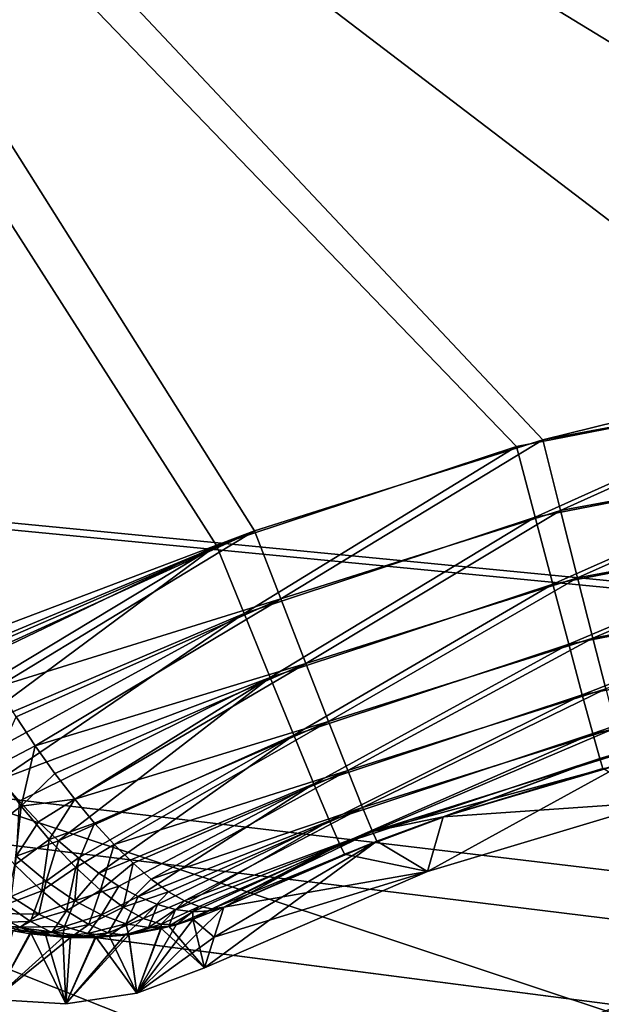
# Model space of a CAD drawing. Header units: metres. Extents: x -109 to 109, y -63 to 140.
# Tile 303 of 480: x 31 to 36, y 21 to 30. Entities that reach past the tile are written whole.
import ezdxf

# ---------------------------------------------------------------- set-up
doc = ezdxf.new("R2010")
doc.units = ezdxf.units.M
doc.layers.add('solid_502308_SW0001', color=7, linetype='CONTINUOUS')

msp = doc.modelspace()

# ---------------------------------------------------------------- linework, layer by layer
at = {"layer": 'solid_502308_SW0001'}
for points in [[(25.965277, 36.031166, -14.762904), (38.139091, 26.750935, -14.524508), (40.900002, 26.927425, -14.529041)], [(25.965277, 36.031166, -14.762904), (40.900002, 26.927425, -14.529041), (58.095352, 27.131264, -14.534278)], [(25.965277, 36.031166, -14.762904), (35.420406, 26.223654, -14.510962), (38.139091, 26.750935, -14.524508)], [(25.965277, 36.031166, -14.762904), (32.79147, 25.354368, -14.488631), (35.420406, 26.223654, -14.510962)], [(25.965277, 36.031166, -14.762904), (30.301233, 24.160757, -14.45797), (32.79147, 25.354368, -14.488631)], [(25.965277, 36.031166, -14.762904), (58.095352, 27.131264, -14.534278), (58.184044, 28.16522, -14.560839)], [(25.965277, 36.031166, -14.762904), (58.184044, 28.16522, -14.560839), (58.452641, 29.177874, -14.586852)], [(25.965277, 36.031166, -14.762904), (58.452641, 29.177874, -14.586852), (58.894405, 30.130213, -14.611317)], [(26.474442, 36.031166, 14.762904), (63.055092, 33.043591, 14.686157), (35.650013, 26.282286, 14.512468)], [(26.474442, 36.031166, 14.762904), (35.650013, 26.282286, 14.512468), (33.122288, 25.484604, 14.491978)], [(30.644142, 24.544876, 14.467837), (26.474442, 36.031166, 14.762904), (33.122288, 25.484604, 14.491978)], [(69.468643, 21.833605, 17.799309), (76.5, 35.943851, 18.161783), (-76.5, 35.943851, 18.161783)], [(67.435486, 21.949877, 17.802296), (69.468643, 21.833605, 17.799309), (-76.5, 35.943851, 18.161783)], [(40.900002, 21.949877, 17.802296), (67.435486, 21.949877, 17.802296), (-76.5, 35.943851, 18.161783)], [(38.606739, 21.79129, 17.798223), (40.900002, 21.949877, 17.802296), (-76.5, 35.943851, 18.161783)], [(36.353371, 21.317671, 17.786057), (38.606739, 21.79129, 17.798223), (-76.5, 35.943851, 18.161783)], [(34.18816, 20.53858, 17.766043), (36.353371, 21.317671, 17.786057), (-76.5, 35.943851, 18.161783)], [(31.215277, 20.53858, 17.766043), (34.18816, 20.53858, 17.766043), (-76.5, 35.943851, 18.161783)], [(28.242392, 20.53858, 17.766043), (31.215277, 20.53858, 17.766043), (-76.5, 35.943851, 18.161783)], [(10.498093, 29.799944, -18.003954), (10.402818, 31.42528, -18.045708), (76.5, 35.943851, -18.161783)], [(10.498093, 29.799944, -18.003954), (76.5, 35.943851, -18.161783), (36.203686, 21.274466, -17.784946)], [(35.650013, 26.282286, 14.512468), (63.055092, 33.043591, 14.686157), (38.256649, 26.765697, 14.524887)], [(10.498093, 29.799944, -18.003954), (31.885952, 19.301708, -17.734268), (29.981936, 17.875446, -17.69763)], [(10.498093, 29.799944, -18.003954), (33.974335, 20.442665, -17.763578), (31.885952, 19.301708, -17.734268)], [(10.498093, 29.799944, -18.003954), (36.203686, 21.274466, -17.784946), (33.974335, 20.442665, -17.763578)], [(35.805622, 25.660881, 14.426861), (35.650013, 26.282286, 14.512468), (38.256649, 26.765697, 14.524887)], [(35.805622, 25.660881, 14.426861), (38.256649, 26.765697, 14.524887), (38.335083, 26.130198, 14.438971)], [(35.582825, 25.603966, -14.425394), (38.139091, 26.750935, -14.524508), (35.420406, 26.223654, -14.510962)], [(35.582825, 25.603966, -14.425394), (38.221016, 26.115871, -14.438602), (38.139091, 26.750935, -14.524508)], [(35.650013, 26.282286, 14.512468), (33.352859, 24.886425, 14.406878), (33.122288, 25.484604, 14.491978)], [(35.805622, 25.660881, 14.426861), (33.352859, 24.886425, 14.406878), (35.650013, 26.282286, 14.512468)], [(33.031864, 24.759993, -14.403618), (35.420406, 26.223654, -14.510962), (32.79147, 25.354368, -14.488631)], [(33.031864, 24.759993, -14.403618), (35.582825, 25.603966, -14.425394), (35.420406, 26.223654, -14.510962)], [(35.582825, 25.603966, -14.425394), (35.737709, 25.016596, -14.204597), (38.221016, 26.115871, -14.438602)], [(35.737709, 25.016596, -14.204597), (38.299026, 25.513815, -14.217594), (38.221016, 26.115871, -14.438602)], [(35.954006, 25.071877, 14.20604), (35.805622, 25.660881, 14.426861), (38.335083, 26.130198, 14.438971)], [(35.954006, 25.071877, 14.20604), (38.335083, 26.130198, 14.438971), (38.409771, 25.527731, 14.217957)], [(35.805622, 25.660881, 14.426861), (33.572811, 24.319656, 14.186378), (33.352859, 24.886425, 14.406878)], [(35.954006, 25.071877, 14.20604), (33.572811, 24.319656, 14.186378), (35.805622, 25.660881, 14.426861)], [(33.031864, 24.759993, -14.403618), (33.261189, 24.196856, -14.183168), (35.582825, 25.603966, -14.425394)], [(33.261189, 24.196856, -14.183168), (35.737709, 25.016596, -14.204597), (35.582825, 25.603966, -14.425394)], [(30.677198, 24.464802, 14.46578), (30.644142, 24.544876, 14.467837), (33.122288, 25.484604, 14.491978)], [(30.677198, 24.464802, 14.46578), (33.122288, 25.484604, 14.491978), (30.693701, 24.43095, 14.464911)], [(30.693701, 24.43095, 14.464911), (33.122288, 25.484604, 14.491978), (30.717083, 24.3878, 14.463802)], [(30.87117, 24.116488, 14.440507), (30.717083, 24.3878, 14.463802), (33.122288, 25.484604, 14.491978)], [(30.87117, 24.116488, 14.440507), (33.122288, 25.484604, 14.491978), (33.352859, 24.886425, 14.406878)], [(35.737709, 25.016596, -14.204597), (35.877861, 24.488829, -13.858818), (38.299026, 25.513815, -14.217594)], [(35.877861, 24.488829, -13.858818), (38.369621, 24.972708, -13.871733), (38.299026, 25.513815, -14.217594)], [(36.088284, 24.542627, 13.860252), (35.954006, 25.071877, 14.20604), (38.409771, 25.527731, 14.217957)], [(36.088284, 24.542627, 13.860252), (38.409771, 25.527731, 14.217957), (38.47736, 24.986252, 13.872093)], [(30.436468, 23.936354, -14.440693), (32.79147, 25.354368, -14.488631), (30.301233, 24.160757, -14.45797)], [(30.436468, 23.936354, -14.440693), (30.581034, 23.717648, -14.400359), (32.79147, 25.354368, -14.488631)], [(30.581034, 23.717648, -14.400359), (33.031864, 24.759993, -14.403618), (32.79147, 25.354368, -14.488631)], [(35.954006, 25.071877, 14.20604), (33.77182, 23.8106, 13.840714), (33.572811, 24.319656, 14.186378)], [(36.088284, 24.542627, 13.860252), (33.77182, 23.8106, 13.840714), (35.954006, 25.071877, 14.20604)], [(33.261189, 24.196856, -14.183168), (33.468678, 23.691097, -13.837525), (35.737709, 25.016596, -14.204597)], [(33.468678, 23.691097, -13.837525), (35.877861, 24.488829, -13.858818), (35.737709, 25.016596, -14.204597)], [(35.877861, 24.488829, -13.858818), (35.996784, 24.045162, -13.404106), (38.369621, 24.972708, -13.871733)], [(35.996784, 24.045162, -13.404106), (38.429531, 24.517647, -13.417057), (38.369621, 24.972708, -13.871733)], [(36.202221, 24.097692, 13.405545), (36.088284, 24.542627, 13.860252), (38.47736, 24.986252, 13.872093)], [(31.033318, 23.85223, 14.384546), (30.87117, 24.116488, 14.440507), (33.352859, 24.886425, 14.406878)], [(31.201347, 23.59771, 14.296135), (31.033318, 23.85223, 14.384546), (33.352859, 24.886425, 14.406878)], [(31.201347, 23.59771, 14.296135), (33.352859, 24.886425, 14.406878), (33.572811, 24.319656, 14.186378)], [(30.581034, 23.717648, -14.400359), (30.733719, 23.506462, -14.336674), (33.031864, 24.759993, -14.403618)], [(30.733719, 23.506462, -14.336674), (30.893538, 23.304129, -14.249467), (33.031864, 24.759993, -14.403618)], [(30.893538, 23.304129, -14.249467), (33.261189, 24.196856, -14.183168), (33.031864, 24.759993, -14.403618)], [(36.088284, 24.542627, 13.860252), (33.940643, 23.382914, 13.385952), (33.77182, 23.8106, 13.840714)], [(36.202221, 24.097692, 13.405545), (33.940643, 23.382914, 13.385952), (36.088284, 24.542627, 13.860252)], [(35.996784, 24.045162, -13.404106), (36.088951, 23.70619, -12.861568), (38.429531, 24.517647, -13.417057)], [(36.088951, 23.70619, -12.861568), (38.475975, 24.169733, -12.874656), (38.429531, 24.517647, -13.417057)], [(33.468678, 23.691097, -13.837525), (33.644688, 23.266228, -13.382754), (35.877861, 24.488829, -13.858818)], [(33.644688, 23.266228, -13.382754), (35.996784, 24.045162, -13.404106), (35.877861, 24.488829, -13.858818)], [(31.37326, 23.355873, 14.175547), (31.201347, 23.59771, 14.296135), (33.572811, 24.319656, 14.186378)], [(31.547131, 23.129524, 14.023603), (31.37326, 23.355873, 14.175547), (33.572811, 24.319656, 14.186378)], [(31.547131, 23.129524, 14.023603), (33.572811, 24.319656, 14.186378), (33.77182, 23.8106, 13.840714)], [(30.893538, 23.304129, -14.249467), (31.059505, 23.112156, -14.138541), (33.261189, 24.196856, -14.183168)], [(31.059505, 23.112156, -14.138541), (31.230328, 22.932114, -14.003927), (33.261189, 24.196856, -14.183168)], [(31.230328, 22.932114, -14.003927), (31.40457, 22.765921, -13.845873), (33.261189, 24.196856, -14.183168)], [(31.40457, 22.765921, -13.845873), (33.468678, 23.691097, -13.837525), (33.261189, 24.196856, -14.183168)], [(36.202221, 24.097692, 13.405545), (34.071434, 23.056469, 12.843224), (33.940643, 23.382914, 13.385952)], [(36.290531, 23.757727, 12.863023), (34.071434, 23.056469, 12.843224), (36.202221, 24.097692, 13.405545)], [(36.088951, 23.70619, -12.861568), (36.150089, 23.487646, -12.256387), (38.475975, 24.169733, -12.874656)], [(36.150089, 23.487646, -12.256387), (38.506805, 23.945103, -12.269683), (38.475975, 24.169733, -12.874656)], [(33.644688, 23.266228, -13.382754), (33.781033, 22.94199, -12.839992), (35.996784, 24.045162, -13.404106)], [(33.781033, 22.94199, -12.839992), (36.088951, 23.70619, -12.861568), (35.996784, 24.045162, -13.404106)], [(36.150089, 23.487646, -12.256387), (36.177361, 23.399681, -11.616651), (38.506805, 23.945103, -12.269683)], [(30.829746, 23.40424, 14.245969), (31.033318, 23.85223, 14.384546), (31.201347, 23.59771, 14.296135)], [(31.720789, 22.921249, 13.841583), (31.547131, 23.129524, 14.023603), (33.77182, 23.8106, 13.840714)], [(31.891729, 22.733543, 13.630843), (31.720789, 22.921249, 13.841583), (33.77182, 23.8106, 13.840714)], [(31.891729, 22.733543, 13.630843), (33.77182, 23.8106, 13.840714), (33.940643, 23.382914, 13.385952)], [(36.290531, 23.757727, 12.863023), (34.158112, 22.846439, 12.237748), (34.071434, 23.056469, 12.843224)], [(36.34911, 23.538507, 12.257864), (34.158112, 22.846439, 12.237748), (36.290531, 23.757727, 12.863023)], [(31.40457, 22.765921, -13.845873), (31.580807, 22.61541, -13.664899), (33.468678, 23.691097, -13.837525)], [(31.580807, 22.61541, -13.664899), (31.757439, 22.48247, -13.461776), (33.468678, 23.691097, -13.837525)], [(31.757439, 22.48247, -13.461776), (33.644688, 23.266228, -13.382754), (33.468678, 23.691097, -13.837525)], [(33.781033, 22.94199, -12.839992), (33.87138, 22.733458, -12.234465), (36.088951, 23.70619, -12.861568)], [(33.87138, 22.733458, -12.234465), (36.150089, 23.487646, -12.256387), (36.088951, 23.70619, -12.861568)], [(31.078897, 23.069225, 14.065371), (30.829746, 23.40424, 14.245969), (31.201347, 23.59771, 14.296135)], [(31.078897, 23.069225, 14.065371), (31.201347, 23.59771, 14.296135), (31.37326, 23.355873, 14.175547)], [(33.87138, 22.733458, -12.234465), (33.911194, 22.650192, -11.594318), (36.150089, 23.487646, -12.256387)], [(36.150089, 23.487646, -12.256387), (33.911194, 22.650192, -11.594318), (34.777458, 22.974834, -11.603989)], [(36.34911, 23.538507, 12.257864), (36.37524, 23.450216, 11.618157), (34.158112, 22.846439, 12.237748)], [(36.150089, 23.487646, -12.256387), (34.777458, 22.974834, -11.603989), (36.177361, 23.399681, -11.616651)], [(30.767179, 22.838951, 13.884023), (30.829746, 23.40424, 14.245969), (31.078897, 23.069225, 14.065371)], [(34.158112, 22.846439, 12.237748), (36.37524, 23.450216, 11.618157), (34.777515, 22.974854, 11.60399)], [(36.37524, 23.450216, 11.618157), (36.678234, 23.106367), (34.63887, 22.495588)], [(34.777515, 22.974854, 11.60399), (36.37524, 23.450216, 11.618157), (34.63887, 22.495588)], [(36.177361, 23.399681, -11.616651), (34.777458, 22.974834, -11.603989), (36.678234, 23.106367)], [(31.078897, 23.069225, 14.065371), (31.37326, 23.355873, 14.175547), (31.547131, 23.129524, 14.023603)], [(32.058479, 22.569212, 13.39342), (31.891729, 22.733543, 13.630843), (33.940643, 23.382914, 13.385952)], [(32.218254, 22.430367, 13.131764), (32.058479, 22.569212, 13.39342), (33.940643, 23.382914, 13.385952)], [(32.218254, 22.430367, 13.131764), (33.940643, 23.382914, 13.385952), (34.071434, 23.056469, 12.843224)], [(31.757439, 22.48247, -13.461776), (31.932667, 22.369024, -13.237802), (33.644688, 23.266228, -13.382754)], [(31.932667, 22.369024, -13.237802), (32.104656, 22.276936, -12.994679), (33.644688, 23.266228, -13.382754)], [(32.104656, 22.276936, -12.994679), (33.781033, 22.94199, -12.839992), (33.644688, 23.266228, -13.382754)], [(31.020733, 22.556385, 13.630412), (30.767179, 22.838951, 13.884023), (31.078897, 23.069225, 14.065371)], [(31.020733, 22.556385, 13.630412), (31.078897, 23.069225, 14.065371), (31.322857, 22.777227, 13.830235)], [(31.035027, 22.632542, -13.83326), (31.230328, 22.932114, -14.003927), (31.059505, 23.112156, -14.138541)], [(31.322857, 22.777227, 13.830235), (31.078897, 23.069225, 14.065371), (31.547131, 23.129524, 14.023603)], [(31.322857, 22.777227, 13.830235), (31.547131, 23.129524, 14.023603), (31.720789, 22.921249, 13.841583)], [(32.369751, 22.319754, 12.849141), (32.218254, 22.430367, 13.131764), (34.071434, 23.056469, 12.843224)], [(32.51059, 22.238661, 12.549003), (32.369751, 22.319754, 12.849141), (34.071434, 23.056469, 12.843224)], [(32.51059, 22.238661, 12.549003), (34.071434, 23.056469, 12.843224), (34.158112, 22.846439, 12.237748)], [(34.777458, 22.974834, -11.603989), (34.63887, 22.495588), (36.678234, 23.106367)], [(34.777458, 22.974834, -11.603989), (33.911194, 22.650192, -11.594318), (34.63887, 22.495588)], [(34.158112, 22.846439, 12.237748), (34.777515, 22.974854, 11.60399), (34.196152, 22.7624, 11.597657)], [(34.196152, 22.7624, 11.597657), (34.777515, 22.974854, 11.60399), (34.63887, 22.495588)], [(31.035027, 22.632542, -13.83326), (31.40457, 22.765921, -13.845873), (31.230328, 22.932114, -14.003927)], [(31.555477, 22.531446, 13.549438), (31.322857, 22.777227, 13.830235), (31.720789, 22.921249, 13.841583)], [(31.555477, 22.531446, 13.549438), (31.720789, 22.921249, 13.841583), (31.891729, 22.733543, 13.630843)], [(32.104656, 22.276936, -12.994679), (32.271637, 22.207848, -12.734448), (33.781033, 22.94199, -12.839992)], [(32.271637, 22.207848, -12.734448), (32.431847, 22.163252, -12.459683), (33.781033, 22.94199, -12.839992)], [(32.431847, 22.163252, -12.459683), (33.87138, 22.733458, -12.234465), (33.781033, 22.94199, -12.839992)], [(32.638611, 22.188467, 12.235092), (32.51059, 22.238661, 12.549003), (34.158112, 22.846439, 12.237748)], [(32.753521, 22.170704, 11.910906), (32.638611, 22.188467, 12.235092), (34.158112, 22.846439, 12.237748)], [(32.753521, 22.170704, 11.910906), (34.158112, 22.846439, 12.237748), (34.196152, 22.7624, 11.597657)], [(31.258301, 22.327795, 13.333147), (31.020733, 22.556385, 13.630412), (31.322857, 22.777227, 13.830235)], [(31.035027, 22.632542, -13.83326), (31.297525, 22.412003, -13.561379), (31.40457, 22.765921, -13.845873)], [(31.258301, 22.327795, 13.333147), (31.322857, 22.777227, 13.830235), (31.555477, 22.531446, 13.549438)], [(31.297525, 22.412003, -13.561379), (31.580807, 22.61541, -13.664899), (31.40457, 22.765921, -13.845873)], [(31.772343, 22.333797, 13.231465), (31.555477, 22.531446, 13.549438), (31.891729, 22.733543, 13.630843)], [(31.772343, 22.333797, 13.231465), (31.891729, 22.733543, 13.630843), (32.058479, 22.569212, 13.39342)], [(32.431847, 22.163252, -12.459683), (32.583401, 22.14426, -12.173489), (33.87138, 22.733458, -12.234465)], [(32.583401, 22.14426, -12.173489), (32.724518, 22.151535, -11.879291), (33.87138, 22.733458, -12.234465)], [(34.196152, 22.7624, 11.597657), (32.684238, 21.652102), (32.769279, 21.921862, 5.839361)], [(34.196152, 22.7624, 11.597657), (34.63887, 22.495588), (32.684238, 21.652102)], [(32.724518, 22.151535, -11.879291), (32.854107, 22.185442, -11.580481), (33.87138, 22.733458, -12.234465)], [(32.753521, 22.170704, 11.910906), (34.196152, 22.7624, 11.597657), (32.854107, 22.185442, 11.580464)], [(34.196152, 22.7624, 11.597657), (32.769279, 21.921862, 5.839361), (32.854107, 22.185442, 11.580464)], [(33.87138, 22.733458, -12.234465), (32.854107, 22.185442, -11.580481), (33.911194, 22.650192, -11.594318)], [(30.990236, 22.27705, -13.411182), (31.297525, 22.412003, -13.561379), (31.035027, 22.632542, -13.83326)], [(33.911194, 22.650192, -11.594318), (32.854107, 22.185442, -11.580481), (34.63887, 22.495588)], [(30.947294, 22.206326, 13.084076), (31.020733, 22.556385, 13.630412), (31.258301, 22.327795, 13.333147)], [(31.475304, 22.153214, 13.002857), (31.258301, 22.327795, 13.333147), (31.555477, 22.531446, 13.549438)], [(31.297525, 22.412003, -13.561379), (31.546995, 22.240465, -13.256707), (31.580807, 22.61541, -13.664899)], [(31.475304, 22.153214, 13.002857), (31.555477, 22.531446, 13.549438), (31.772343, 22.333797, 13.231465)], [(31.546995, 22.240465, -13.256707), (31.757439, 22.48247, -13.461776), (31.580807, 22.61541, -13.664899)], [(31.970695, 22.184929, 12.88425), (31.772343, 22.333797, 13.231465), (32.058479, 22.569212, 13.39342)], [(31.970695, 22.184929, 12.88425), (32.058479, 22.569212, 13.39342), (32.218254, 22.430367, 13.131764)], [(31.546995, 22.240465, -13.256707), (31.932667, 22.369024, -13.237802), (31.757439, 22.48247, -13.461776)], [(32.769424, 21.922318, -5.849296), (32.684238, 21.652102), (34.63887, 22.495588)], [(32.769424, 21.922318, -5.849296), (34.63887, 22.495588), (32.854107, 22.185442, -11.580481)], [(31.232477, 22.121788, -13.112891), (31.297525, 22.412003, -13.561379), (30.990236, 22.27705, -13.411182)], [(31.232477, 22.121788, -13.112891), (31.546995, 22.240465, -13.256707), (31.297525, 22.412003, -13.561379)], [(31.546995, 22.240465, -13.256707), (31.78059, 22.116714, -12.927187), (31.932667, 22.369024, -13.237802)], [(31.78059, 22.116714, -12.927187), (32.104656, 22.276936, -12.994679), (31.932667, 22.369024, -13.237802)], [(31.970695, 22.184929, 12.88425), (32.218254, 22.430367, 13.131764), (32.369751, 22.319754, 12.849141)], [(31.232477, 22.121788, -13.112891), (30.990236, 22.27705, -13.411182), (30.823233, 22.128216, -13.051107)], [(31.159925, 22.057144, 12.757223), (30.947294, 22.206326, 13.084076), (31.258301, 22.327795, 13.333147)], [(31.159925, 22.057144, 12.757223), (31.258301, 22.327795, 13.333147), (31.475304, 22.153214, 13.002857)], [(31.669712, 22.031298, 12.64882), (31.475304, 22.153214, 13.002857), (31.772343, 22.333797, 13.231465)], [(31.669712, 22.031298, 12.64882), (31.772343, 22.333797, 13.231465), (31.970695, 22.184929, 12.88425)], [(31.78059, 22.116714, -12.927187), (31.996506, 22.03916, -12.579664), (32.104656, 22.276936, -12.994679)], [(32.148277, 22.08502, 12.515413), (31.970695, 22.184929, 12.88425), (32.369751, 22.319754, 12.849141)], [(31.996506, 22.03916, -12.579664), (32.271637, 22.207848, -12.734448), (32.104656, 22.276936, -12.994679)], [(32.148277, 22.08502, 12.515413), (32.369751, 22.319754, 12.849141), (32.51059, 22.238661, 12.549003)], [(30.830006, 22.050978, 12.521704), (30.947294, 22.206326, 13.084076), (31.159925, 22.057144, 12.757223)], [(31.457123, 22.014429, -12.794172), (31.546995, 22.240465, -13.256707), (31.232477, 22.121788, -13.112891)], [(31.457123, 22.014429, -12.794172), (31.78059, 22.116714, -12.927187), (31.546995, 22.240465, -13.256707)], [(31.996506, 22.03916, -12.579664), (32.193638, 22.006149, -12.220139), (32.271637, 22.207848, -12.734448)], [(32.303593, 22.033649, 12.132843), (32.148277, 22.08502, 12.515413), (32.51059, 22.238661, 12.549003)], [(32.193638, 22.006149, -12.220139), (32.431847, 22.163252, -12.459683), (32.271637, 22.207848, -12.734448)], [(32.303593, 22.033649, 12.132843), (32.51059, 22.238661, 12.549003), (32.638611, 22.188467, 12.235092)], [(32.303593, 22.033649, 12.132843), (32.638611, 22.188467, 12.235092), (32.43523, 22.030056, 11.743174)], [(32.753521, 22.170704, 11.910906), (32.43523, 22.030056, 11.743174), (32.638611, 22.188467, 12.235092)], [(31.06999, 22.009315, -12.722377), (30.823233, 22.128216, -13.051107), (30.884165, 22.0226, -12.547807)], [(31.232477, 22.121788, -13.112891), (30.823233, 22.128216, -13.051107), (31.06999, 22.009315, -12.722377)], [(31.457123, 22.014429, -12.794172), (31.232477, 22.121788, -13.112891), (31.06999, 22.009315, -12.722377)], [(31.347898, 21.961866, 12.411833), (31.159925, 22.057144, 12.757223), (31.475304, 22.153214, 13.002857)], [(31.347898, 21.961866, 12.411833), (31.475304, 22.153214, 13.002857), (31.669712, 22.031298, 12.64882)], [(31.663059, 21.952173, -12.461926), (31.78059, 22.116714, -12.927187), (31.457123, 22.014429, -12.794172)], [(31.663059, 21.952173, -12.461926), (31.996506, 22.03916, -12.579664), (31.78059, 22.116714, -12.927187)], [(31.840025, 21.960285, 12.279251), (31.669712, 22.031298, 12.64882), (31.970695, 22.184929, 12.88425)], [(31.840025, 21.960285, 12.279251), (31.970695, 22.184929, 12.88425), (32.148277, 22.08502, 12.515413)], [(32.092945, 21.429434, 0.000001), (32.854107, 22.185442, 11.580464), (32.769279, 21.921862, 5.839361)], [(32.585068, 22.077496, 11.686834), (32.854107, 22.185442, 11.580464), (32.092945, 21.429434, 0.000001)], [(32.193638, 22.006149, -12.220139), (32.37109, 22.016016, -11.85386), (32.431847, 22.163252, -12.459683)], [(32.431847, 22.163252, -12.459683), (32.37109, 22.016016, -11.85386), (32.583401, 22.14426, -12.173489)], [(32.583401, 22.14426, -12.173489), (32.37109, 22.016016, -11.85386), (32.583427, 22.07873, -11.736711)], [(32.753521, 22.170704, 11.910906), (32.585068, 22.077496, 11.686834), (32.43523, 22.030056, 11.743174)], [(32.583401, 22.14426, -12.173489), (32.583427, 22.07873, -11.736711), (32.724518, 22.151535, -11.879291)], [(32.583427, 22.07873, -11.736711), (32.769424, 21.922318, -5.849296), (32.854107, 22.185442, -11.580481)], [(32.724518, 22.151535, -11.879291), (32.583427, 22.07873, -11.736711), (32.854107, 22.185442, -11.580481)], [(32.753521, 22.170704, 11.910906), (32.854107, 22.185442, 11.580464), (32.585068, 22.077496, 11.686834)], [(30.830006, 22.050978, 12.521704), (31.159925, 22.057144, 12.757223), (31.007521, 21.977797, 12.201982)], [(31.159775, 21.964352, -12.43546), (30.884165, 22.0226, -12.547807), (30.839121, 21.374392, 0.000001)], [(31.06999, 22.009315, -12.722377), (30.884165, 22.0226, -12.547807), (31.159775, 21.964352, -12.43546)], [(31.347898, 21.961866, 12.411833), (31.007521, 21.977797, 12.201982), (31.159925, 22.057144, 12.757223)], [(31.457123, 22.014429, -12.794172), (31.06999, 22.009315, -12.722377), (31.292444, 21.945719, -12.37872)], [(31.457123, 22.014429, -12.794172), (31.292444, 21.945719, -12.37872), (31.442327, 21.93185, -12.312409)], [(31.347898, 21.961866, 12.411833), (31.669712, 22.031298, 12.64882), (31.509705, 21.917189, 12.055913)], [(31.663059, 21.952173, -12.461926), (31.457123, 22.014429, -12.794172), (31.442327, 21.93185, -12.312409)], [(31.840025, 21.960285, 12.279251), (31.509705, 21.917189, 12.055913), (31.669712, 22.031298, 12.64882)], [(31.663059, 21.952173, -12.461926), (31.848913, 21.93223, -12.12192), (31.996506, 22.03916, -12.579664)], [(31.840025, 21.960285, 12.279251), (32.148277, 22.08502, 12.515413), (31.985432, 21.938009, 11.902097)], [(31.996506, 22.03916, -12.579664), (31.848913, 21.93223, -12.12192), (32.017601, 21.948818, -12.03835)], [(32.303593, 22.033649, 12.132843), (31.985432, 21.938009, 11.902097), (32.148277, 22.08502, 12.515413)], [(32.303593, 22.033649, 12.132843), (32.021706, 21.942749, 11.889806), (31.985432, 21.938009, 11.902097)], [(31.996506, 22.03916, -12.579664), (32.017601, 21.948818, -12.03835), (32.193638, 22.006149, -12.220139)], [(32.303593, 22.033649, 12.132843), (32.30624, 21.996101, 11.79018), (32.021706, 21.942749, 11.889806)], [(32.43523, 22.030056, 11.743174), (32.585068, 22.077496, 11.686834), (32.092945, 21.429434, 0.000001)], [(32.30624, 21.996101, 11.79018), (32.43523, 22.030056, 11.743174), (32.092945, 21.429434, 0.000001)], [(32.193638, 22.006149, -12.220139), (32.303562, 21.999683, -11.890089), (32.37109, 22.016016, -11.85386)], [(32.37109, 22.016016, -11.85386), (32.303562, 21.999683, -11.890089), (32.684238, 21.652102)], [(32.303593, 22.033649, 12.132843), (32.43523, 22.030056, 11.743174), (32.30624, 21.996101, 11.79018)], [(32.583427, 22.07873, -11.736711), (32.37109, 22.016016, -11.85386), (32.684238, 21.652102)], [(32.583427, 22.07873, -11.736711), (32.684238, 21.652102), (32.769424, 21.922318, -5.849296)], [(31.007521, 21.977797, 12.201982), (31.158981, 21.950464, 12.159908), (30.839121, 21.374392, 0.000001)], [(31.159775, 21.964352, -12.43546), (30.839121, 21.374392, 0.000001), (31.468834, 21.335564, -0.000003)], [(31.158981, 21.950464, 12.159908), (31.445105, 21.920206, 12.075674), (30.839121, 21.374392, 0.000001)], [(31.347898, 21.961866, 12.411833), (31.158981, 21.950464, 12.159908), (31.007521, 21.977797, 12.201982)], [(31.06999, 22.009315, -12.722377), (31.159775, 21.964352, -12.43546), (31.292444, 21.945719, -12.37872)], [(31.347898, 21.961866, 12.411833), (31.509705, 21.917189, 12.055913), (31.158981, 21.950464, 12.159908)], [(31.158981, 21.950464, 12.159908), (31.509705, 21.917189, 12.055913), (31.445105, 21.920206, 12.075674)], [(31.292444, 21.945719, -12.37872), (31.159775, 21.964352, -12.43546), (31.468834, 21.335564, -0.000003)], [(31.442327, 21.93185, -12.312409), (31.292444, 21.945719, -12.37872), (31.468834, 21.335564, -0.000003)], [(31.663059, 21.952173, -12.461926), (31.442327, 21.93185, -12.312409), (31.729292, 21.926348, -12.179636)], [(31.729292, 21.926348, -12.179636), (31.442327, 21.93185, -12.312409), (31.468834, 21.335564, -0.000003)], [(32.021706, 21.942749, 11.889806), (32.092945, 21.429434, 0.000001), (31.468834, 21.335564, -0.000003)], [(31.985432, 21.938009, 11.902097), (32.021706, 21.942749, 11.889806), (31.468834, 21.335564, -0.000003)], [(31.733633, 21.917513, 11.985258), (31.985432, 21.938009, 11.902097), (31.468834, 21.335564, -0.000003)], [(31.840025, 21.960285, 12.279251), (31.733633, 21.917513, 11.985258), (31.509705, 21.917189, 12.055913)], [(31.663059, 21.952173, -12.461926), (31.729292, 21.926348, -12.179636), (31.848913, 21.93223, -12.12192)], [(31.848913, 21.93223, -12.12192), (31.729292, 21.926348, -12.179636), (32.092945, 21.429434, 0.000001)], [(31.840025, 21.960285, 12.279251), (31.985432, 21.938009, 11.902097), (31.733633, 21.917513, 11.985258)], [(32.017601, 21.948818, -12.03835), (31.848913, 21.93223, -12.12192), (32.092945, 21.429434, 0.000001)], [(32.193638, 22.006149, -12.220139), (32.017601, 21.948818, -12.03835), (32.303562, 21.999683, -11.890089)], [(32.303562, 21.999683, -11.890089), (32.017601, 21.948818, -12.03835), (32.092945, 21.429434, 0.000001)], [(32.021706, 21.942749, 11.889806), (32.30624, 21.996101, 11.79018), (32.092945, 21.429434, 0.000001)], [(32.303562, 21.999683, -11.890089), (32.092945, 21.429434, 0.000001), (32.684238, 21.652102)], [(31.445105, 21.920206, 12.075674), (31.509705, 21.917189, 12.055913), (30.839121, 21.374392, 0.000001)], [(31.509705, 21.917189, 12.055913), (31.468834, 21.335564, -0.000003), (30.839121, 21.374392, 0.000001)], [(31.729292, 21.926348, -12.179636), (31.468834, 21.335564, -0.000003), (32.092945, 21.429434, 0.000001)], [(31.509705, 21.917189, 12.055913), (31.733633, 21.917513, 11.985258), (31.468834, 21.335564, -0.000003)], [(32.092945, 21.429434, 0.000001), (32.769279, 21.921862, 5.839361), (32.684238, 21.652102)]]:
    msp.add_3dface(points, dxfattribs=at)

doc.saveas('drawing.dxf')
